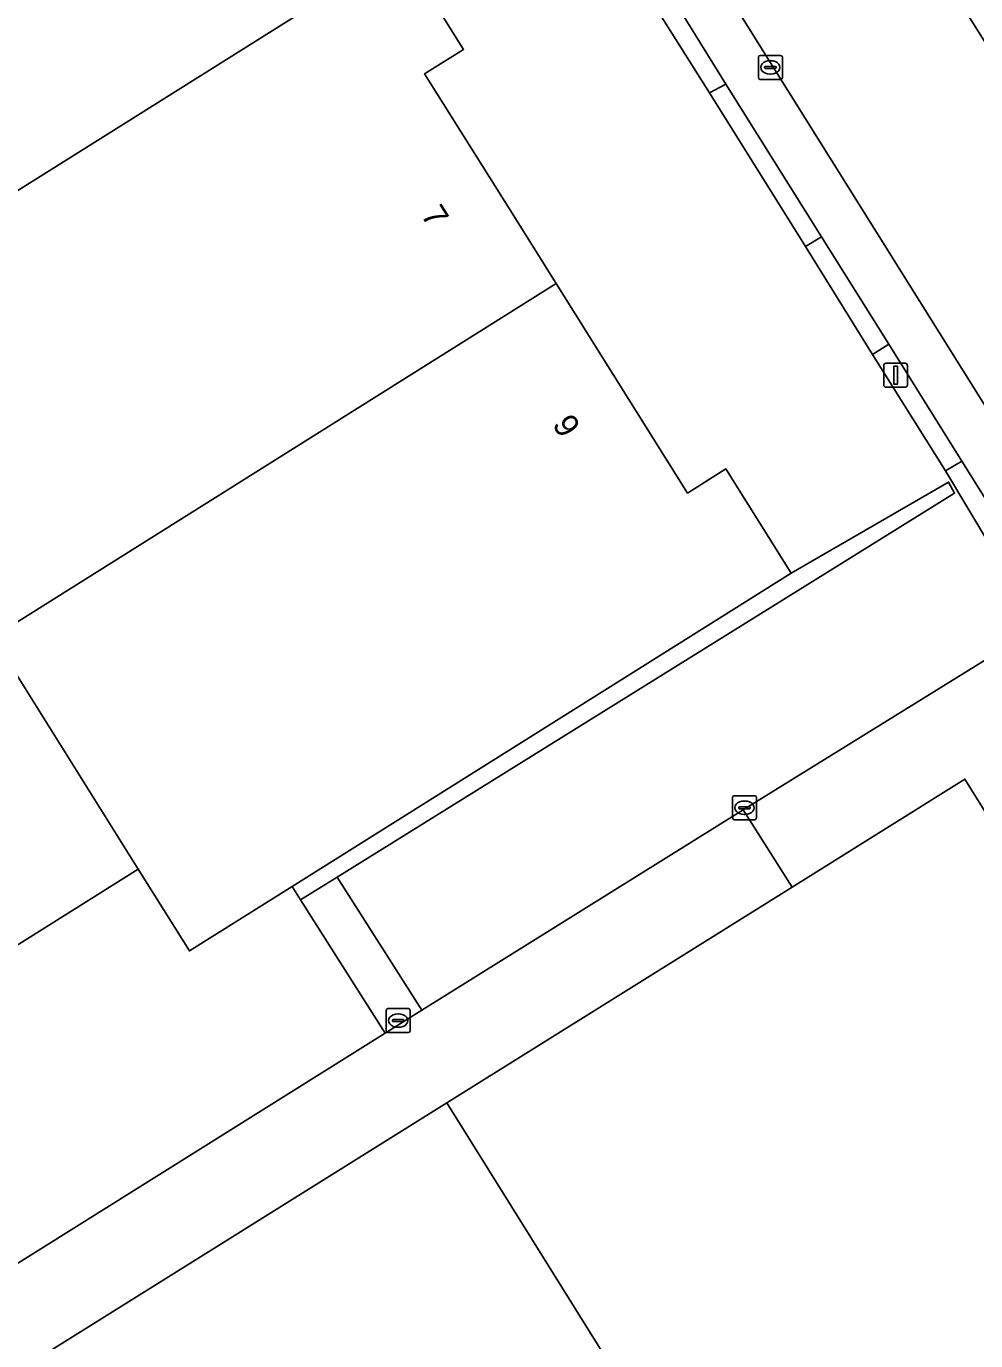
# Model space of a CAD drawing. Extents: x 158455 to 159797, y 387218 to 388672.
# Drawn here: x 158603.3 to 158642.9, y 387702.7 to 387757.5 of the extents above; entities that cross this region are included whole.
import ezdxf

# ---------------------------------------------------------------- set-up
doc = ezdxf.new("R2010")
doc.units = 0
for name, color, linetype in [('IMGEO_Kolk', 7, 'Continuous'), ('IMGEO_Lichtmast', 7, 'Continuous'), ('IMGEO_Pand', 7, 'Continuous'), ('IMGEO_Pand_nummerreeks', 7, 'Continuous'), ('IMGEO_Parkeervlak_open', 7, 'Continuous'), ('IMGEO_Rijbaan_lokaal_gesloten', 7, 'Continuous'), ('IMGEO_Rijbaan_lokaal_open', 7, 'Continuous'), ('IMGEO_Verkeerseiland_open', 7, 'Continuous'), ('IMGEO_Voetpad_open', 7, 'Continuous')]:
    doc.layers.add(name, color=color, linetype=linetype)

msp = doc.modelspace()

# ---------------------------------------------------------------- linework, layer by layer
at = {"layer": 'IMGEO_Kolk'}
for p, q in [((158633.872, 387755.396), (158633.872, 387756.248)), ((158633.947, 387756.322), (158634.799, 387756.322)), ((158634.131, 387755.816), (158634.131, 387755.828)), ((158634.174, 387755.865), (158634.572, 387755.865)), ((158634.36, 387756.102), (158634.385, 387756.102)), ((158634.615, 387755.828), (158634.615, 387755.816)), ((158634.873, 387756.248), (158634.873, 387755.396)), ((158634.799, 387755.322), (158633.947, 387755.322)), ((158634.569, 387755.779), (158634.171, 387755.779)), ((158634.383, 387755.542), (158634.358, 387755.542)), ((158632.793, 387724.516), (158632.793, 387725.368)), ((158632.868, 387725.442), (158633.72, 387725.442)), ((158633.281, 387725.222), (158633.306, 387725.222)), ((158633.794, 387725.368), (158633.794, 387724.516)), ((158633.052, 387724.936), (158633.052, 387724.948)), ((158633.49, 387724.899), (158633.092, 387724.899)), ((158633.095, 387724.985), (158633.493, 387724.985)), ((158633.304, 387724.662), (158633.279, 387724.662)), ((158633.536, 387724.948), (158633.536, 387724.936)), ((158633.72, 387724.442), (158632.868, 387724.442)), ((158618.34, 387715.637), (158618.34, 387716.489)), ((158618.415, 387716.563), (158619.267, 387716.563)), ((158618.828, 387716.343), (158618.853, 387716.343)), ((158619.341, 387716.489), (158619.341, 387715.637)), ((158618.599, 387716.057), (158618.599, 387716.069)), ((158619.037, 387716.02), (158618.639, 387716.02)), ((158618.642, 387716.106), (158619.04, 387716.106)), ((158618.851, 387715.783), (158618.826, 387715.783)), ((158619.083, 387716.069), (158619.083, 387716.057)), ((158619.267, 387715.563), (158618.415, 387715.563))]:
    msp.add_line(p, q, dxfattribs=at)
for points in [[(158633.872, 387755.396), (158633.872, 387756.248)], [(158633.947, 387756.322), (158634.799, 387756.322)], [(158634.873, 387756.248), (158634.873, 387755.396)], [(158634.799, 387755.322), (158633.947, 387755.322)], [(158632.793, 387724.516), (158632.793, 387725.368)], [(158632.868, 387725.442), (158633.72, 387725.442)], [(158633.794, 387725.368), (158633.794, 387724.516)], [(158633.72, 387724.442), (158632.868, 387724.442)], [(158618.34, 387715.637), (158618.34, 387716.489)], [(158618.415, 387716.563), (158619.267, 387716.563)], [(158619.341, 387716.489), (158619.341, 387715.637)], [(158619.267, 387715.563), (158618.415, 387715.563)]]:
    msp.add_lwpolyline(points, dxfattribs=at)
for centre, radius, start, end in [((158633.949, 387756.246), 0.0765, 91.552, 178.448), ((158633.949, 387756.246), 0.0765, 91.552, 178.448), ((158634.171, 387755.825), 0.0403, 85.8775, 175.7526), ((158634.168, 387755.815), 0.0366, 178.938, 274.7102), ((158634.572, 387755.822), 0.043, 264.8664, 352.4533), ((158634.576, 387755.827), 0.0386, 1.7309, 96.639), ((158634.797, 387756.246), 0.0765, 1.552, 88.448), ((158634.797, 387756.246), 0.0765, 1.552, 88.448), ((158633.949, 387755.398), 0.0765, 181.552, 268.448), ((158633.949, 387755.398), 0.0765, 181.552, 268.448), ((158634.797, 387755.398), 0.0765, 271.552, 358.448), ((158634.797, 387755.398), 0.0765, 271.552, 358.448), ((158632.87, 387725.366), 0.0765, 91.552, 178.448), ((158632.87, 387725.366), 0.0765, 91.552, 178.448), ((158633.718, 387725.366), 0.0765, 1.552, 88.448), ((158633.718, 387725.366), 0.0765, 1.552, 88.448), ((158633.092, 387724.945), 0.0403, 85.8775, 175.7526), ((158633.089, 387724.935), 0.0366, 178.938, 274.7102), ((158633.493, 387724.942), 0.043, 264.8664, 352.4533), ((158633.497, 387724.947), 0.0386, 1.7309, 96.639), ((158632.87, 387724.518), 0.0765, 181.552, 268.448), ((158632.87, 387724.518), 0.0765, 181.552, 268.448), ((158633.718, 387724.518), 0.0765, 271.552, 358.448), ((158633.718, 387724.518), 0.0765, 271.552, 358.448), ((158618.417, 387716.487), 0.0765, 91.552, 178.448), ((158618.417, 387716.487), 0.0765, 91.552, 178.448), ((158619.265, 387716.487), 0.0765, 1.552, 88.448), ((158619.265, 387716.487), 0.0765, 1.552, 88.448), ((158618.639, 387716.066), 0.0403, 85.8775, 175.7526), ((158618.636, 387716.056), 0.0366, 178.938, 274.7102), ((158619.04, 387716.063), 0.043, 264.8664, 352.4533), ((158619.044, 387716.068), 0.0386, 1.7309, 96.639), ((158618.417, 387715.639), 0.0765, 181.552, 268.448), ((158618.417, 387715.639), 0.0765, 181.552, 268.448), ((158619.265, 387715.639), 0.0765, 271.552, 358.448), ((158619.265, 387715.639), 0.0765, 271.552, 358.448)]:
    msp.add_arc(centre, radius, start, end, dxfattribs=at)
for centre, major_axis, ratio, start_param, end_param in [((158634.359, 387755.822), (-0.387, 0.002), 0.722429, 4.712389, 7.853982), ((158634.384, 387755.822), (-0.39, 0.002), 0.717154, 1.570796, 4.712389), ((158633.28, 387724.942), (-0.387, 0.002), 0.722429, 4.712389, 7.853982), ((158633.305, 387724.942), (-0.39, 0.002), 0.717154, 1.570796, 4.712389), ((158618.827, 387716.063), (-0.387, 0.002), 0.722429, 4.712389, 7.853982), ((158618.852, 387716.063), (-0.39, 0.002), 0.717154, 1.570796, 4.712389)]:
    msp.add_ellipse(centre, major_axis=major_axis, ratio=ratio, start_param=start_param, end_param=end_param, dxfattribs=at)
at = {"layer": 'IMGEO_Lichtmast'}
for p, q in [((158639.107, 387742.58), (158639.107, 387743.38)), ((158639.107, 387743.38), (158639.107, 387742.58)), ((158639.207, 387743.48), (158639.997, 387743.48)), ((158639.997, 387743.48), (158639.207, 387743.48)), ((158640.097, 387743.38), (158640.097, 387742.58)), ((158640.097, 387742.58), (158640.097, 387743.38)), ((158639.997, 387742.48), (158639.207, 387742.48)), ((158639.207, 387742.48), (158639.997, 387742.48))]:
    msp.add_line(p, q, dxfattribs=at)
msp.add_lwpolyline([(158639.527, 387743.355), (158639.677, 387743.355), (158639.677, 387742.605), (158639.527, 387742.605), (158639.527, 387743.355)], dxfattribs=at)
for centre, start, end in [((158639.207, 387743.38), 90, 180), ((158639.207, 387743.38), 90, 180), ((158639.997, 387743.38), 0, 90), ((158639.997, 387743.38), 360, 90), ((158639.207, 387742.58), 180, 270), ((158639.207, 387742.58), 180, 270), ((158639.997, 387742.58), 270, 0), ((158639.997, 387742.58), 270, 0)]:
    msp.add_arc(centre, 0.1, start, end, dxfattribs=at)
at = {"layer": 'IMGEO_Pand'}
for points in [[(158585.81, 387757.993), (158590.827, 387750), (158593.946, 387745.03), (158601.864, 387750), (158618.961, 387760.732), (158616.352, 387764.89), (158614.686, 387763.844), (158609.16, 387772.65)], [(158625.43, 387746.81), (158623.428, 387750), (158619.943, 387755.552), (158621.571, 387756.574), (158618.961, 387760.732), (158601.864, 387750), (158593.946, 387745.03), (158595.291, 387742.887), (158594.623, 387742.468), (158598.807, 387735.799), (158599.359, 387736.145), (158601.923, 387732.054)], [(158625.43, 387746.81), (158601.923, 387732.054), (158607.984, 387722.38), (158610.127, 387718.966), (158614.414, 387721.656), (158635.24, 387734.728), (158632.514, 387739.072), (158630.916, 387738.069)], [(158601.923, 387732.054), (158599.359, 387736.145), (158598.807, 387735.799), (158572.167, 387719.121), (158571.23, 387718.533), (158577.568, 387708.434), (158577.95, 387707.826), (158577.122, 387707.306), (158579.583, 387703.385), (158583.527, 387705.861), (158583.001, 387706.699), (158607.984, 387722.38)], [(158620.864, 387712.627), (158639.621, 387682.593), (158639.892, 387682.174), (158640.353, 387682.45), (158640.085, 387682.889), (158648.248, 387687.974), (158652.373, 387690.544), (158652.663, 387690.129), (158653.031, 387690.361), (158653.092, 387690.4), (158651.615, 387692.771), (158654.02, 387703.221), (158656.401, 387704.693), (158656.124, 387705.139), (158655.749, 387704.906), (158642.493, 387726.138), (158635.284, 387721.635)], [(158620.864, 387712.627), (158603.909, 387702.036), (158622.665, 387672.006), (158622.93, 387671.582), (158623.387, 387671.867), (158623.107, 387672.325), (158639.621, 387682.593)]]:
    msp.add_lwpolyline(points, close=True, dxfattribs=at)
at = {"layer": 'IMGEO_Parkeervlak_open'}
msp.add_lwpolyline([(158619.975, 387794.084), (158658.086, 387733.37)], dxfattribs=at)
msp.add_lwpolyline([(158635.284, 387721.635), (158633.232, 387724.858), (158619.823, 387716.495), (158618.295, 387715.544), (158589.425, 387697.472), (158591.564, 387694.324), (158603.909, 387702.036), (158620.864, 387712.627)], close=True, dxfattribs=at)
at = {"layer": 'IMGEO_Rijbaan_lokaal_gesloten'}
for points in [[(158605.499, 387817.171), (158604.42, 387818.868), (158572.292, 387870.261), (158565.627, 387866.095), (158568.82, 387860.901), (158597.915, 387814.224), (158604.563, 387803.663), (158612.487, 387790.962), (158613.13, 387789.962), (158651.556, 387728.566), (158658.086, 387733.37), (158619.975, 387794.084)], [(158651.556, 387728.566), (158613.13, 387789.962)], [(158613.353, 387788.446), (158612.996, 387786.708), (158613.071, 387786.258), (158616.245, 387781.213), (158620.548, 387774.346), (158623.218, 387770.038), (158629.618, 387759.81), (158632.513, 387755.122), (158636.51, 387748.76), (158639.322, 387744.275), (158642.362, 387739.394), (158646.78, 387732.341), (158648.333, 387729.828), (158648.726, 387729.563), (158650.255, 387729.364)]]:
    msp.add_lwpolyline(points, dxfattribs=at)
at = {"layer": 'IMGEO_Rijbaan_lokaal_open'}
msp.add_lwpolyline([(158618.961, 387760.732), (158621.571, 387756.574), (158619.943, 387755.552), (158623.428, 387750), (158625.43, 387746.81), (158630.916, 387738.069), (158632.514, 387739.072), (158635.24, 387734.728), (158641.812, 387738.522), (158642.061, 387738.069), (158616.287, 387722.051), (158619.823, 387716.495), (158633.232, 387724.858), (158645.574, 387732.483), (158641.677, 387738.992), (158638.633, 387743.847), (158635.843, 387748.345), (158631.839, 387754.762), (158628.919, 387759.376)], dxfattribs=at)
for points in [[(158607.984, 387722.38), (158583.001, 387706.699), (158583.527, 387705.861), (158585.256, 387703.136), (158589.006, 387697.199), (158589.425, 387697.472), (158618.295, 387715.544), (158614.758, 387721.101), (158614.414, 387721.656), (158610.127, 387718.966)], [(158614.758, 387721.101), (158618.295, 387715.544), (158619.823, 387716.495), (158616.287, 387722.051)]]:
    msp.add_lwpolyline(points, close=True, dxfattribs=at)
at = {"layer": 'IMGEO_Verkeerseiland_open'}
msp.add_lwpolyline([(158614.414, 387721.656), (158614.758, 387721.101), (158616.287, 387722.051), (158642.061, 387738.069), (158641.812, 387738.522), (158635.24, 387734.728)], close=True, dxfattribs=at)
at = {"layer": 'IMGEO_Voetpad_open'}
for points in [[(158629.618, 387759.81), (158628.919, 387759.376), (158631.839, 387754.762), (158632.513, 387755.122)], [(158636.51, 387748.76), (158632.513, 387755.122), (158631.839, 387754.762), (158635.843, 387748.345)], [(158636.51, 387748.76), (158635.843, 387748.345), (158638.633, 387743.847), (158639.322, 387744.275)], [(158638.633, 387743.847), (158641.677, 387738.992), (158642.362, 387739.394), (158639.322, 387744.275)], [(158646.78, 387732.341), (158642.362, 387739.394), (158641.677, 387738.992), (158645.574, 387732.483), (158645.967, 387731.826)]]:
    msp.add_lwpolyline(points, close=True, dxfattribs=at)
msp.add_lwpolyline([(158650.255, 387729.364), (158648.726, 387729.563), (158648.333, 387729.828), (158646.78, 387732.341), (158645.967, 387731.826), (158645.574, 387732.483), (158633.232, 387724.858), (158635.284, 387721.635), (158642.493, 387726.138), (158655.749, 387704.906), (158656.124, 387705.139), (158656.401, 387704.693), (158654.02, 387703.221), (158651.615, 387692.771), (158653.092, 387690.4), (158653.031, 387690.361), (158654.938, 387687.24), (158660.796, 387690.921), (158661.211, 387691.563), (158665.114, 387708.357), (158664.963, 387709.124), (158663.087, 387712.133), (158656.433, 387722.807), (158656.14, 387723.161)], dxfattribs=at)

# ---------------------------------------------------------------- texts
at = {"layer": 'IMGEO_Pand_nummerreeks'}
for s, rotation, p in [('7', 302.1148, (158619.763, 387749.671)), ('9', 302.114, (158625.248, 387740.929))]:
    msp.add_text(s, height=1, rotation=rotation, dxfattribs=at).set_placement(p)

doc.saveas('drawing.dxf')
